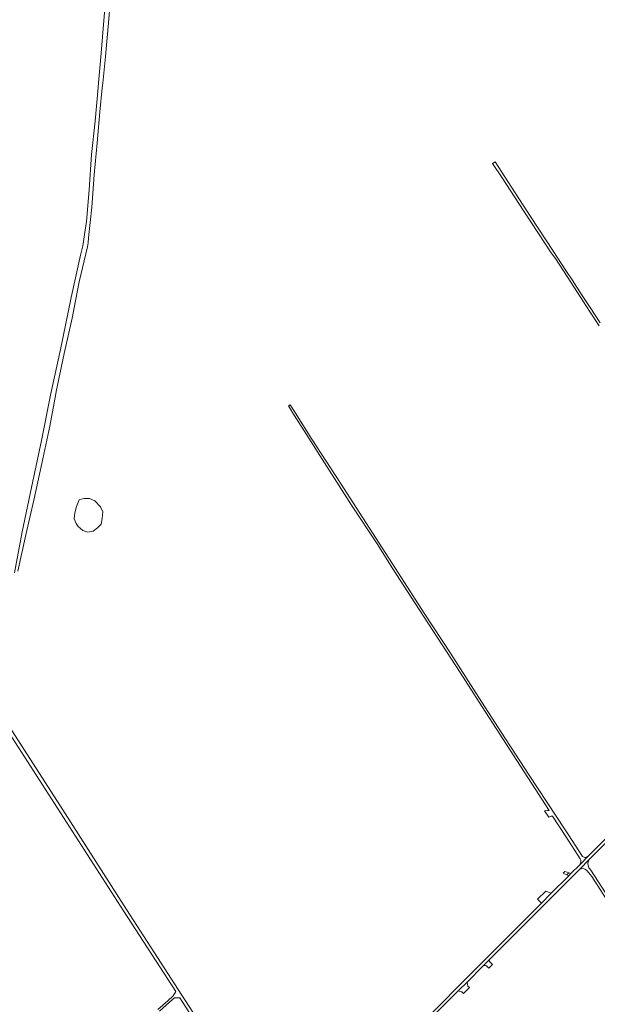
# Model space of a CAD drawing. Header units: metres. Extents: x 166325 to 190320, y 381923 to 404576.
# Tile 596 of 656: x 167815 to 168404, y 398211 to 399215. Entities that reach past the tile are written whole.
import ezdxf

# ---------------------------------------------------------------- set-up
doc = ezdxf.new("R2010")
doc.units = ezdxf.units.M
for name, color, linetype, lineweight in [('B-WE-OG-WATER_MEER-GV', 8, 'Continuous', 18), ('B-WE-VH-VERHARDING_ASFALT-GV', 8, 'Continuous', 18), ('B-WE-VH-VERHARDING_BETONSTRAATSTEEN-GV', 8, 'Continuous', 18), ('B-WE-VH-VERHARDING_FUNDERING_ZAND-GV', 8, 'Continuous', 18)]:
    doc.layers.add(name, color=color, linetype=linetype, lineweight=lineweight)

msp = doc.modelspace()

# ---------------------------------------------------------------- linework, layer by layer
at = {"layer": 'B-WE-OG-WATER_MEER-GV', "flags": 128}
msp.add_lwpolyline([(167875.942, 398725.515), (167873.03, 398718.925), (167871.497, 398712.488), (167870.578, 398706.051), (167872.57, 398701.3), (167874.869, 398698.388), (167879.62, 398694.403), (167884.678, 398692.564), (167890.042, 398693.79), (167894.486, 398697.009), (167898.165, 398700.84), (167899.084, 398706.664), (167900.004, 398713.254), (167897.398, 398718.619), (167891.881, 398724.442), (167886.21, 398727.048), (167880.386, 398727.048)], close=True, dxfattribs=at)
msp.add_lwpolyline([(167875.942, 398725.515), (167873.03, 398718.925), (167871.497, 398712.488), (167870.578, 398706.051), (167872.57, 398701.3), (167874.869, 398698.388), (167879.62, 398694.403), (167884.678, 398692.564), (167890.042, 398693.79), (167894.486, 398697.009), (167898.165, 398700.84), (167899.084, 398706.664), (167900.004, 398713.254), (167897.398, 398718.619), (167891.881, 398724.442), (167886.21, 398727.048), (167880.386, 398727.048)], close=True, dxfattribs=at)
at = {"layer": 'B-WE-VH-VERHARDING_ASFALT-GV', "flags": 128}
msp.add_lwpolyline([(168130.718, 398092.273), (168262.505, 398224.623), (168271.416, 398233.572), (168288.378, 398250.607), (168294.143, 398256.397), (168386.052, 398348.461), (168396.481, 398359.11), (168503.96, 398466.92), (168533.892, 398497.365), (168537.958, 398501.501), (168535.62, 398503.608), (168501.67, 398469.01), (168395.431, 398362.34), (168386.421, 398353.33), (168377.435, 398344.323), (168375.214, 398342.097), (168357.331, 398324.172), (168347.302, 398314.119), (168293.201, 398259.89), (168213.686, 398180.046)], dxfattribs=at)
msp.add_lwpolyline([(168377.435, 398344.323), (168375.135, 398345.14), (168373.2, 398343.063), (168375.214, 398342.097)], close=True, dxfattribs=at)
at = {"layer": 'B-WE-VH-VERHARDING_BETONSTRAATSTEEN-GV', "flags": 128}
msp.add_lwpolyline([(168407.278, 398906.207), (168396.922, 398921.723), (168388.785, 398934.009), (168378.575, 398949.993), (168372.335, 398959.66), (168359.786, 398978.888), (168336.212, 399014.799), (168313.168, 399050.331), (168300.025, 399070.334), (168297.559, 399068.644), (168307.214, 399054.136), (168328.62, 399021.141), (168337.137, 399008.065), (168357.422, 398977.604), (168361.616, 398971.725), (168373.668, 398953.311), (168384.1, 398937.014), (168396.424, 398918.043), (168406.336, 398903.147)], dxfattribs=at)
msp.add_lwpolyline([(168407.278, 398906.207), (168396.922, 398921.723), (168388.785, 398934.009), (168378.575, 398949.993), (168372.335, 398959.66), (168359.786, 398978.888), (168336.212, 399014.799), (168313.168, 399050.331), (168300.025, 399070.334), (168297.559, 399068.644), (168307.214, 399054.136), (168328.62, 399021.141), (168337.137, 399008.065), (168357.422, 398977.604), (168361.616, 398971.725), (168373.668, 398953.311), (168384.1, 398937.014), (168396.424, 398918.043), (168406.336, 398903.147)], dxfattribs=at)
for points in [[(168375.135, 398345.14), (168373.634, 398345.672), (168371.311, 398346.497), (168369.558, 398344.809), (168371.677, 398343.793), (168373.2, 398343.063)], [(168357.331, 398324.172), (168352.645, 398325.959), (168351.655, 398326.336), (168343.388, 398318.155), (168344.044, 398317.479), (168347.302, 398314.119)], [(168296.131, 398252.848), (168294.535, 398254.321), (168294.149, 398255.245), (168294.143, 398256.397), (168288.378, 398250.607), (168290.127, 398250.451), (168291.164, 398250.053), (168292.19, 398249.211), (168293.574, 398247.707), (168297.444, 398251.567)], [(168265.617, 398223.719), (168266.198, 398223.551), (168266.82, 398222.928), (168267.775, 398221.974), (168273.841, 398228.025), (168272.204, 398229.451), (168271.416, 398233.572), (168262.505, 398224.623), (168265.594, 398223.726)]]:
    msp.add_lwpolyline(points, close=True, dxfattribs=at)
at = {"layer": 'B-WE-VH-VERHARDING_FUNDERING_ZAND-GV', "flags": 128}
for points in [[(167903.721, 399247.345), (167900.957, 399214.545), (167898.086, 399181.235), (167895.181, 399146.781), (167895.133, 399146.214), (167892.145, 399111.892), (167888.513, 399077.778), (167885.871, 399041.764), (167883.175, 399009.441), (167881.241, 398996.318), (167880.182, 398989.137), (167879.507, 398984.554), (167877.143, 398975.338), (167867.726, 398932.144), (167856.762, 398879.092), (167847.655, 398836.999), (167847.04, 398833.98), (167837.309, 398786.225), (167827.277, 398738.128), (167817.594, 398692.832), (167809.68, 398651.211)], [(167903.721, 399247.345), (167900.957, 399214.545), (167898.086, 399181.235), (167895.181, 399146.781), (167895.133, 399146.214), (167892.145, 399111.892), (167888.513, 399077.778), (167885.871, 399041.764), (167883.175, 399009.441), (167881.241, 398996.318), (167880.182, 398989.137), (167879.507, 398984.554), (167877.143, 398975.338), (167867.726, 398932.144), (167856.762, 398879.092), (167847.655, 398836.999), (167847.04, 398833.98), (167837.309, 398786.225), (167827.277, 398738.128), (167817.594, 398692.832), (167809.68, 398651.211)], [(167813.165, 398652.689), (167821.447, 398689.844), (167829.441, 398725.292), (167837.729, 398762.793), (167845.775, 398800.882), (167851.997, 398833.715), (167852.456, 398836.135), (167860.337, 398875.024), (167868.547, 398910.874), (167875.878, 398948.06), (167884.446, 398983.83), (167884.852, 398987.911), (167885.335, 398992.776), (167888.796, 399024.103), (167891.059, 399057.266), (167894.256, 399089.693), (167896.921, 399121.477), (167899.378, 399146.009), (167899.839, 399150.612), (167902.751, 399178.003), (167905.615, 399212.169), (167908.556, 399245.587)], [(167813.165, 398652.689), (167821.447, 398689.844), (167829.441, 398725.292), (167837.729, 398762.793), (167845.775, 398800.882), (167851.997, 398833.715), (167852.456, 398836.135), (167860.337, 398875.024), (167868.547, 398910.874), (167875.878, 398948.06), (167884.446, 398983.83), (167884.852, 398987.911), (167885.335, 398992.776), (167888.796, 399024.103), (167891.059, 399057.266), (167894.256, 399089.693), (167896.921, 399121.477), (167899.378, 399146.009), (167899.839, 399150.612), (167902.751, 399178.003), (167905.615, 399212.169), (167908.556, 399245.587)], [(168227.659, 398609.935), (168201.445, 398650.924), (168175.061, 398691.781), (168142.49, 398742.601), (168113.08, 398787.449), (168094.642, 398816.803), (168091.125, 398822.402), (168089.208, 398821.408), (168092.236, 398816.473), (168092.63, 398815.851), (168112.335, 398784.708), (168125.931, 398763.219), (168153.455, 398720.068), (168179.839, 398680.703), (168195.649, 398655.263), (168218.331, 398620.451), (168264.29, 398549.453), (168283.659, 398519.268), (168308.092, 398481.638), (168355.049, 398408.52), (168353.476, 398408.626), (168350.476, 398408.397), (168354.93, 398401.857), (168357.272, 398402.861), (168358.638, 398402.932), (168372.111, 398382.02), (168386.741, 398359.499)], [(168227.659, 398609.935), (168201.445, 398650.924), (168175.061, 398691.781), (168142.49, 398742.601), (168113.08, 398787.449), (168094.642, 398816.803), (168091.125, 398822.402), (168089.208, 398821.408), (168092.236, 398816.473), (168092.63, 398815.851), (168112.335, 398784.708), (168125.931, 398763.219), (168153.455, 398720.068), (168179.839, 398680.703), (168195.649, 398655.263), (168218.331, 398620.451), (168264.29, 398549.453), (168283.659, 398519.268), (168308.092, 398481.638), (168355.049, 398408.52), (168353.476, 398408.626), (168350.476, 398408.397), (168354.93, 398401.857), (168357.272, 398402.861), (168358.638, 398402.932), (168372.111, 398382.02), (168386.741, 398359.499)], [(168386.421, 398353.33), (168395.431, 398362.34), (168392.981, 398360.58), (168391.481, 398360.69), (168389.251, 398361.67), (168374.981, 398383.92), (168371.568, 398388.835), (168334.78, 398444.867), (168306.272, 398488.653), (168280.476, 398528.642), (168254.496, 398569.112), (168227.659, 398609.935)], [(168386.421, 398353.33), (168395.431, 398362.34), (168392.981, 398360.58), (168391.481, 398360.69), (168389.251, 398361.67), (168374.981, 398383.92), (168371.568, 398388.835), (168334.78, 398444.867), (168306.272, 398488.653), (168280.476, 398528.642), (168254.496, 398569.112), (168227.659, 398609.935)], [(168032.131, 398140.22), (167976.91, 398226.06), (167924.02, 398307.69), (167859.04, 398409.3), (167798.428, 398503.363), (167795.64, 398501.628), (167921, 398306.24), (167974.22, 398224.031), (167971.73, 398219.65), (167966.178, 398214.64), (167956.07, 398205.52)], [(168396.481, 398359.11), (168386.052, 398348.461)], [(168393.251, 398347.72), (168393.914, 398347.031), (168395.341, 398345.55), (168398.631, 398341.25), (168458.79, 398247.491), (168523.735, 398147.131), (168544.8, 398114.58), (168642.879, 397961.65), (168704.368, 397866.67), (168705.153, 397862.906), (168705.759, 397859.999), (168712.729, 397865.004), (168709.538, 397866.771), (168707.029, 397868.16), (168645.65, 397963.4), (168588.99, 398051.731), (168547.33, 398116.011)], [(168547.33, 398116.011), (168526.294, 398148.679), (168461.47, 398249.35), (168397.761, 398347.66), (168396.332, 398349.544), (168395.78, 398350.272)], [(167957.64, 398203.81), (167967.964, 398212.966), (167973.11, 398217.53), (167978.6, 398217.66), (168078.845, 398061.607)]]:
    msp.add_lwpolyline(points, dxfattribs=at)
at = {"layer": 'B-WE-VH-VERHARDING_FUNDERING_ZAND-GV'}
for points in [[(168386.741, 398359.499, -0.3339289), (168386.421, 398353.33)], [(168386.741, 398359.499, -0.3339289), (168386.421, 398353.33)], [(168395.78, 398350.272, -0.33479803), (168396.481, 398359.11)], [(168386.052, 398348.461, -0.36379238), (168393.251, 398347.72)]]:
    msp.add_lwpolyline(points, format="xyb", dxfattribs=at)

doc.saveas('drawing.dxf')
